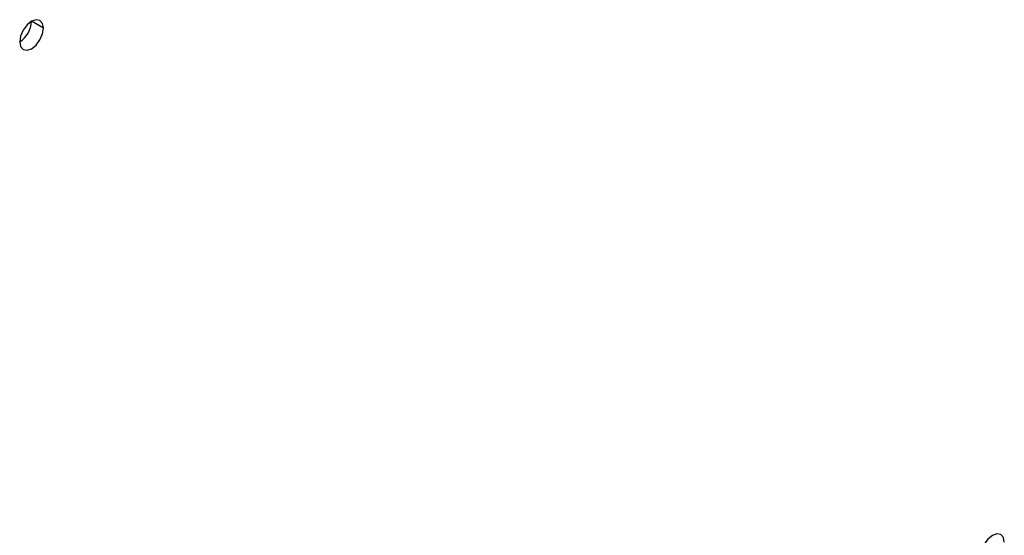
# Model space of a CAD drawing. Header units: millimetres. Extents: x 0 to 1118, y 0 to 864.
# Tile 271 of 438: x 964.61 to 970.48, y 667.13 to 670.2. Entities that reach past the tile are written whole.
import ezdxf

# ---------------------------------------------------------------- set-up
doc = ezdxf.new("R2010")
doc.units = ezdxf.units.MM

msp = doc.modelspace()

# ---------------------------------------------------------------- linework, layer by layer
at = {"color": 7, "linetype": 'Continuous', "lineweight": 25}
msp.add_line((964.7542, 670.1544), (964.6835, 670.1952), dxfattribs=at)
at = {"color": 7, "linetype": 'Continuous', "lineweight": 25, "flags": 128}
for points in [[(964.7542, 670.1544), (964.7488, 670.1825), (964.7335, 670.2002), (964.7105, 670.2046), (964.6835, 670.1952), (964.6564, 670.1734), (964.6335, 670.1424), (964.6182, 670.1071), (964.6128, 670.0727)], [(964.6128, 670.0727), (964.6182, 670.0446), (964.6335, 670.027), (964.6564, 670.0225), (964.6835, 670.0319), (964.7105, 670.0537), (964.7335, 670.0847), (964.7488, 670.12), (964.7542, 670.1544)], [(970.4818, 667.0918), (970.4764, 667.12), (970.461, 667.1376), (970.4381, 667.1421), (970.411, 667.1327), (970.384, 667.1108), (970.361, 667.0799), (970.3457, 667.0445), (970.3403, 667.0102)]]:
    msp.add_lwpolyline(points, dxfattribs=at)
at = {"color": 7, "linetype": 'Continuous', "lineweight": 25}
msp.add_arc((964.53, 670.2022), 0.1537, 302.60548, 357.39452, dxfattribs=at)

doc.saveas('drawing.dxf')
